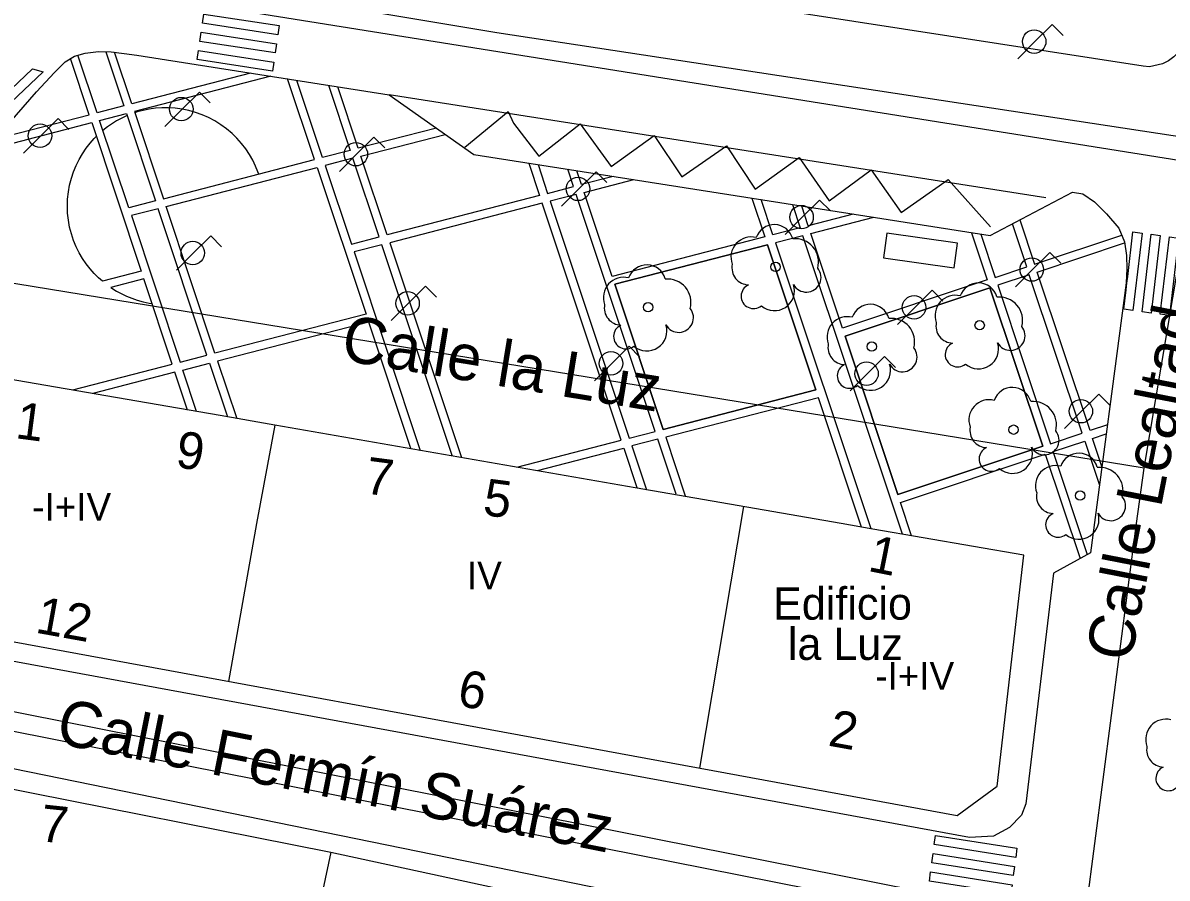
# Model space of a CAD drawing. Extents: x 282771 to 285132, y 4823109 to 4825496.
# Drawn here: x 283286.8 to 283348.9, y 4824276.3 to 4824322.8 of the extents above; entities that cross this region are included whole.
import ezdxf

# ---------------------------------------------------------------- set-up
doc = ezdxf.new("R2010")
doc.units = 0
for name, color, linetype in [('ACERA-BORDILLO', 7, 'Continuous'), ('ACERA-INTERIOR', 7, 'Continuous'), ('ARBOL', 7, 'Continuous'), ('CALLE-EJE', 7, 'Continuous'), ('CALLE-TEXTO', 7, 'Continuous'), ('CARGA_DESCARGA', 7, 'Continuous'), ('EDIFICIO', 7, 'Continuous'), ('FAROLA', 7, 'Continuous'), ('MARQUESINA-BUS', 7, 'Continuous'), ('MEDIANERA', 7, 'Continuous'), ('NUM-LOCAL', 7, 'Continuous'), ('NUM-PORTAL', 7, 'Continuous'), ('NUM-VADO', 7, 'Continuous'), ('PASO-PEATONES', 7, 'Continuous'), ('SENAL-VIARIA', 7, 'Continuous'), ('TXT-ALTURA-EDIFICIO', 7, 'Continuous'), ('TXT-EDIFICIOS', 7, 'Continuous'), ('ZONA-VERDE', 7, 'Continuous')]:
    doc.layers.add(name, color=color, linetype=linetype)

msp = doc.modelspace()

# ---------------------------------------------------------------- linework, layer by layer
at = {"layer": 'ACERA-BORDILLO'}
for points in [[(283349.746, 4824322.101), (283349.736, 4824321.461), (283349.536, 4824321.161), (283349.286, 4824320.901), (283348.996, 4824320.681), (283348.666, 4824320.521), (283347.966, 4824320.371), (283347.606, 4824320.391), (283290.135, 4824329.295), (283289.659, 4824329.558), (283289.22, 4824329.887), (283288.83, 4824330.273), (283288.499, 4824330.705), (283288.234, 4824331.168), (283288.037, 4824331.649), (283277.086, 4824364.4), (283262.927, 4824404.49), (283250.567, 4824440.94), (283249.217, 4824444.59), (283248.727, 4824447.34), (283248.597, 4824452.73), (283250.097, 4824452.73)], [(283267.557, 4824296.101), (283287.495, 4824319.005), (283288.465, 4824320.052), (283289.052, 4824320.627), (283289.558, 4824320.949), (283290.133, 4824321.099), (283290.857, 4824321.191), (283291.547, 4824321.179), (283292.26, 4824321.087), (283292.948, 4824320.993), (283306.654, 4824318.84), (283311.246, 4824315.601), (283339.306, 4824311.191), (283343.775, 4824313.555), (283344.338, 4824313.455), (283344.962, 4824313.032), (283345.626, 4824312.368), (283346.29, 4824311.603), (283346.592, 4824310.858), (283346.711, 4824310.114), (283346.733, 4824309.388), (283346.692, 4824308.624)], [(283346.692, 4824308.624), (283344.755, 4824293.951), (283342.736, 4824292.846), (283341.247, 4824280.325), (283341.005, 4824279.701), (283340.361, 4824279.037), (283339.476, 4824278.554), (283338.188, 4824278.493), (283268.847, 4824291.251)], [(283338.621, 4824271.52), (283279.476, 4824283.601), (283261.352, 4824287.285), (283261.063, 4824287.272), (283260.772, 4824287.232), (283260.484, 4824287.163), (283260.203, 4824287.066), (283259.933, 4824286.942), (283259.677, 4824286.792), (283259.439, 4824286.621), (283259.222, 4824286.43), (283253.436, 4824279.715), (283253.345, 4824279.549), (283253.177, 4824279.201), (283253.038, 4824278.827), (283252.933, 4824278.431), (283252.845, 4824277.804), (283252.867, 4824277.153), (283252.982, 4824276.505), (283253.12, 4824276.086)]]:
    msp.add_lwpolyline(points, dxfattribs=at)
at = {"layer": 'ACERA-INTERIOR'}
for points in [[(283291.255, 4824321.184), (283292.234, 4824318.245), (283290.782, 4824317.87), (283289.74, 4824320.997)], [(283299.111, 4824320.025), (283292.671, 4824318.358), (283291.739, 4824321.154)], [(283285.263, 4824316.442), (283290.35, 4824317.758), (283289.334, 4824320.807)], [(283300.229, 4824319.849), (283292.813, 4824317.931), (283294.392, 4824313.196), (283302.599, 4824315.32), (283301.137, 4824319.707)], [(283303.359, 4824319.358), (283304.538, 4824315.822), (283303.035, 4824315.433), (283301.637, 4824319.628)], [(283309.217, 4824317.032), (283304.974, 4824315.935), (283303.86, 4824319.279)], [(283299.565, 4824314.535), (283299.526, 4824314.651), (283299.396, 4824314.97), (283299.242, 4824315.287), (283299.064, 4824315.599), (283298.862, 4824315.904), (283298.636, 4824316.198), (283298.386, 4824316.479), (283298.115, 4824316.744), (283297.824, 4824316.992), (283297.513, 4824317.219), (283297.187, 4824317.423), (283296.846, 4824317.604), (283296.495, 4824317.759), (283296.134, 4824317.888), (283295.769, 4824317.99), (283295.401, 4824318.065), (283295.033, 4824318.114), (283294.668, 4824318.137), (283294.309, 4824318.135), (283293.958, 4824318.11), (283293.616, 4824318.063), (283293.285, 4824317.996), (283292.968, 4824317.911), (283292.836, 4824317.862)], [(283292.503, 4824312.707), (283290.925, 4824317.442), (283292.377, 4824317.818), (283293.955, 4824313.083), (283292.503, 4824312.707)], [(283292.412, 4824317.711), (283291.843, 4824317.423), (283291.344, 4824317.097), (283291.106, 4824316.899)], [(283284.741, 4824315.842), (283290.493, 4824317.33), (283293.181, 4824309.267), (283291.071, 4824308.721), (283290.858, 4824308.898), (283290.625, 4824309.13), (283290.402, 4824309.383), (283290.19, 4824309.655), (283289.993, 4824309.947), (283289.812, 4824310.257), (283289.649, 4824310.585), (283289.508, 4824310.928), (283289.389, 4824311.284), (283289.294, 4824311.652), (283289.226, 4824312.028), (283289.185, 4824312.41), (283289.171, 4824312.795), (283289.185, 4824313.18), (283289.226, 4824313.563), (283289.294, 4824313.939), (283289.389, 4824314.307), (283289.508, 4824314.663), (283289.649, 4824315.006), (283289.812, 4824315.333), (283289.993, 4824315.643), (283290.19, 4824315.935), (283290.402, 4824316.208), (283290.625, 4824316.46), (283290.744, 4824316.578)], [(283314.239, 4824315.131), (283314.824, 4824313.375), (283306.542, 4824311.232), (283305.117, 4824315.507), (283309.699, 4824316.692)], [(283304.603, 4824310.73), (283306.105, 4824311.119), (283304.68, 4824315.394), (283303.178, 4824315.005), (283304.603, 4824310.73)], [(283314.74, 4824315.052), (283315.261, 4824313.488), (283316.665, 4824313.852), (283316.35, 4824314.799)], [(283297.19, 4824304.802), (283294.534, 4824312.768), (283302.741, 4824314.892), (283305.397, 4824306.926), (283297.19, 4824304.802)], [(283318.823, 4824314.41), (283317.102, 4824313.965), (283316.85, 4824314.72)], [(283326.356, 4824313.226), (283327.059, 4824311.119), (283318.766, 4824308.973), (283317.245, 4824313.537), (283319.94, 4824314.235)], [(283319.694, 4824300.19), (283321.098, 4824300.553), (283316.808, 4824313.424), (283315.404, 4824313.061), (283319.694, 4824300.19)], [(283328.565, 4824312.879), (283328.985, 4824311.617), (283327.495, 4824311.232), (283326.857, 4824313.148)], [(283295.301, 4824304.313), (283296.753, 4824304.689), (283294.098, 4824312.655), (283292.646, 4824312.279), (283295.301, 4824304.313)], [(283313.584, 4824298.609), (283319.257, 4824300.077), (283314.967, 4824312.948), (283306.684, 4824310.804), (283310.575, 4824299.131)], [(283331.86, 4824312.361), (283329.422, 4824311.73), (283329.065, 4824312.8)], [(283338.286, 4824311.351), (283339.143, 4824308.782), (283331.279, 4824306.16), (283329.565, 4824311.302), (283332.978, 4824312.186)], [(283338.787, 4824311.273), (283339.57, 4824308.924), (283341.286, 4824309.496), (283340.509, 4824311.828)], [(283340.912, 4824312.041), (283341.713, 4824309.638), (283346.447, 4824311.216)], [(283310.066, 4824299.237), (283306.248, 4824310.691), (283304.746, 4824310.303), (283308.34, 4824299.52)], [(283321.535, 4824300.666), (283318.909, 4824308.545), (283327.201, 4824310.691), (283329.827, 4824302.812), (283321.535, 4824300.666)], [(283334.533, 4824294.975), (283329.128, 4824311.189), (283327.638, 4824310.804), (283332.815, 4824295.272)], [(283345.675, 4824300.917), (283344.726, 4824300.601), (283341.856, 4824309.211), (283346.602, 4824310.794)], [(283289.475, 4824302.806), (283294.869, 4824304.202), (283293.323, 4824308.839), (283291.527, 4824308.374), (283291.843, 4824308.167), (283292.375, 4824307.898), (283292.968, 4824307.68), (283293.285, 4824307.595), (283293.616, 4824307.527), (283293.768, 4824307.506)], [(283342.582, 4824299.886), (283344.299, 4824300.458), (283341.429, 4824309.069), (283339.712, 4824308.497), (283342.582, 4824299.886)], [(283334.291, 4824297.122), (283331.421, 4824305.733), (283339.285, 4824308.355), (283342.156, 4824299.744), (283334.291, 4824297.122)], [(283307.831, 4824299.622), (283305.539, 4824306.498), (283297.332, 4824304.374), (283298.373, 4824301.253)], [(283295.698, 4824301.716), (283295.012, 4824303.774), (283290.547, 4824302.618)], [(283296.195, 4824301.63), (283295.444, 4824303.885), (283296.896, 4824304.261), (283297.869, 4824301.341)], [(283332.312, 4824295.359), (283329.97, 4824302.384), (283321.678, 4824300.238), (283322.741, 4824297.049)], [(283322.237, 4824297.136), (283321.241, 4824300.125), (283319.837, 4824299.762), (283320.629, 4824297.385)], [(283344.595, 4824293.848), (283342.725, 4824299.459), (283344.441, 4824300.031), (283345.241, 4824297.632)], [(283345.375, 4824298.652), (283344.868, 4824300.174), (283345.609, 4824300.421)], [(283314.71, 4824298.435), (283319.4, 4824299.649), (283320.115, 4824297.502)], [(283335.036, 4824294.887), (283334.434, 4824296.696), (283342.298, 4824299.317), (283344.19, 4824293.642)]]:
    msp.add_lwpolyline(points, dxfattribs=at)
at = {"layer": 'ARBOL'}
for centre in [(283327.646, 4824309.491), (283320.716, 4824307.301), (283338.731, 4824306.324), (283332.866, 4824305.161), (283340.575, 4824300.648), (283344.188, 4824297.068)]:
    msp.add_circle(centre, 0.255, dxfattribs=at)
for centre, radius, start, end in [((283327.576, 4824310.751), 1.038, 15.64228, 161.38435), ((283326.316, 4824310.021), 1.097, 75.4318, 200.55608), ((283328.706, 4824309.751), 1.272, 345.03273, 95.79925), ((283320.646, 4824308.561), 1.038, 15.64228, 161.38435), ((283326.206, 4824309.451), 0.935, 168.59898, 268.13236), ((283329.316, 4824308.921), 0.797, 208.96246, 38.99103), ((283319.386, 4824307.831), 1.097, 75.4318, 200.55608), ((283321.776, 4824307.561), 1.272, 345.03273, 95.79925), ((283326.446, 4824307.901), 0.672, 113.73672, 309.4725), ((283327.586, 4824308.201), 1.086, 228.95447, 17.92796), ((283338.661, 4824307.584), 1.038, 15.64228, 161.38435), ((283337.401, 4824306.854), 1.097, 75.4318, 200.55608), ((283339.791, 4824306.584), 1.272, 345.03273, 95.79925), ((283319.276, 4824307.261), 0.935, 168.59898, 268.13236), ((283322.386, 4824306.731), 0.797, 208.96246, 38.99103), ((283332.796, 4824306.421), 1.038, 15.64228, 161.38435), ((283319.516, 4824305.711), 0.672, 113.73672, 309.4725), ((283320.656, 4824306.011), 1.086, 228.95447, 17.92796), ((283331.536, 4824305.691), 1.097, 75.4318, 200.55608), ((283333.926, 4824305.421), 1.272, 345.03273, 95.79925), ((283337.291, 4824306.284), 0.935, 168.59898, 268.13236), ((283340.401, 4824305.754), 0.797, 208.96246, 38.99103), ((283331.426, 4824305.121), 0.935, 168.59898, 268.13236), ((283334.536, 4824304.591), 0.797, 208.96246, 38.99103), ((283337.531, 4824304.734), 0.672, 113.73672, 309.4725), ((283338.671, 4824305.034), 1.086, 228.95447, 17.92796), ((283331.666, 4824303.571), 0.672, 113.73672, 309.4725), ((283332.806, 4824303.871), 1.086, 228.95447, 17.92796), ((283340.505, 4824301.908), 1.038, 15.64228, 161.38435), ((283339.245, 4824301.178), 1.097, 75.4318, 200.55608), ((283341.635, 4824300.908), 1.272, 345.03273, 95.79925), ((283339.135, 4824300.608), 0.935, 168.59898, 268.13236), ((283342.245, 4824300.078), 0.797, 208.96246, 38.99103), ((283339.375, 4824299.058), 0.672, 113.73672, 309.4725), ((283340.515, 4824299.358), 1.086, 228.95447, 17.92796), ((283344.118, 4824298.328), 1.038, 15.64228, 161.38435), ((283342.858, 4824297.598), 1.097, 75.4318, 200.55608), ((283345.248, 4824297.328), 1.272, 345.03273, 95.79925), ((283342.748, 4824297.028), 0.935, 168.59898, 268.13236), ((283345.858, 4824296.498), 0.797, 208.96246, 38.99103), ((283342.988, 4824295.478), 0.672, 113.73672, 309.4725), ((283344.128, 4824295.778), 1.086, 228.95447, 17.92796), ((283348.846, 4824283.821), 1.097, 75.4318, 200.55608), ((283348.736, 4824283.251), 0.935, 168.59898, 268.13236), ((283348.976, 4824281.701), 0.672, 113.73672, 309.4725)]:
    msp.add_arc(centre, radius, start, end, dxfattribs=at)
at = {"layer": 'CALLE-EJE'}
for points in [[(283350.456, 4824315.121), (283285.296, 4824325.541)], [(283347.666, 4824298.561), (283350.456, 4824315.121)], [(283347.666, 4824298.561), (283275.386, 4824310.371)], [(283344.536, 4824274.691), (283347.256, 4824295.551), (283347.666, 4824298.561)], [(283258.727, 4824290.791), (283335.304, 4824275.607), (283344.536, 4824274.691)]]:
    msp.add_lwpolyline(points, dxfattribs=at)
at = {"layer": 'CARGA_DESCARGA'}
msp.add_lwpolyline([(283310.761, 4824316.001), (283313.12, 4824317.939), (283313.402, 4824317.305), (283314.775, 4824315.508), (283317.029, 4824317.269), (283318.719, 4824314.944), (283321.043, 4824316.635), (283322.557, 4824314.381), (283324.987, 4824316.072), (283326.536, 4824313.711), (283328.93, 4824315.437), (283330.55, 4824313.077), (283332.839, 4824314.768), (283334.459, 4824312.443), (283337.029, 4824314.24), (283339.318, 4824311.668)], dxfattribs=at)
at = {"layer": 'EDIFICIO'}
for points in [[(283270.032, 4824292.103), (283337.508, 4824279.687), (283339.691, 4824281.272), (283341.136, 4824293.831), (283332.936, 4824295.251), (283331.206, 4824295.551), (283320.016, 4824297.491), (283300.446, 4824300.891), (283297.466, 4824301.411), (283291.266, 4824302.481), (283282.096, 4824304.071), (283277.366, 4824304.901), (283269.127, 4824295.551), (283268.777, 4824295.151), (283270.032, 4824292.103)], [(283255.677, 4824275.261), (283254.957, 4824279.211), (283260.857, 4824285.951), (283276.766, 4824282.921), (283285.186, 4824281.321), (283303.486, 4824277.701)], [(283303.486, 4824277.701), (283320.626, 4824273.981)]]:
    msp.add_lwpolyline(points, dxfattribs=at)
at = {"layer": 'FAROLA'}
for p, q in [((283342.673, 4824322.663), (283341.733, 4824321.733)), ((283343.263, 4824322.073), (283342.673, 4824322.663)), ((283341.733, 4824321.733), (283340.803, 4824320.793)), ((283296.341, 4824318.995), (283295.401, 4824318.065)), ((283296.931, 4824318.405), (283296.341, 4824318.995)), ((283295.401, 4824318.065), (283294.471, 4824317.125)), ((283288.666, 4824317.55), (283287.726, 4824316.62)), ((283289.256, 4824316.96), (283288.666, 4824317.55)), ((283287.726, 4824316.62), (283286.796, 4824315.68)), ((283305.823, 4824316.546), (283304.883, 4824315.616)), ((283306.413, 4824315.956), (283305.823, 4824316.546)), ((283304.883, 4824315.616), (283303.953, 4824314.676)), ((283317.891, 4824314.661), (283316.951, 4824313.731)), ((283318.481, 4824314.071), (283317.891, 4824314.661)), ((283316.951, 4824313.731), (283316.021, 4824312.791)), ((283330.036, 4824313.126), (283329.096, 4824312.196)), ((283330.626, 4824312.536), (283330.036, 4824313.126)), ((283329.096, 4824312.196), (283328.166, 4824311.256)), ((283296.963, 4824311.178), (283296.023, 4824310.248)), ((283297.553, 4824310.588), (283296.963, 4824311.178)), ((283296.023, 4824310.248), (283295.093, 4824309.308)), ((283342.543, 4824310.28), (283341.603, 4824309.35)), ((283343.133, 4824309.69), (283342.543, 4824310.28)), ((283341.603, 4824309.35), (283340.673, 4824308.41)), ((283308.632, 4824308.442), (283307.692, 4824307.512)), ((283309.222, 4824307.852), (283308.632, 4824308.442)), ((283336.146, 4824308.225), (283335.206, 4824307.295)), ((283336.735, 4824307.635), (283336.146, 4824308.225)), ((283307.692, 4824307.512), (283306.762, 4824306.572)), ((283335.206, 4824307.295), (283334.276, 4824306.355)), ((283319.683, 4824305.18), (283318.743, 4824304.25)), ((283320.273, 4824304.59), (283319.683, 4824305.18)), ((283333.565, 4824304.621), (283332.625, 4824303.691)), ((283334.155, 4824304.031), (283333.565, 4824304.621)), ((283318.743, 4824304.25), (283317.813, 4824303.31)), ((283332.625, 4824303.691), (283331.695, 4824302.751)), ((283345.208, 4824302.578), (283344.268, 4824301.648)), ((283345.798, 4824301.988), (283345.208, 4824302.578)), ((283344.268, 4824301.648), (283343.338, 4824300.708))]:
    msp.add_line(p, q, dxfattribs=at)
for centre in [(283341.693, 4824321.733), (283295.361, 4824318.065), (283287.686, 4824316.62), (283304.843, 4824315.616), (283316.911, 4824313.731), (283329.056, 4824312.196), (283295.983, 4824310.248), (283341.563, 4824309.35), (283307.652, 4824307.512), (283335.166, 4824307.295), (283318.703, 4824304.25), (283332.585, 4824303.691), (283344.228, 4824301.648)]:
    msp.add_circle(centre, 0.637, dxfattribs=at)
at = {"layer": 'MARQUESINA-BUS'}
msp.add_lwpolyline([(283337.534, 4824310.782), (283333.697, 4824311.321), (283333.508, 4824309.979), (283337.345, 4824309.439), (283337.534, 4824310.782)], dxfattribs=at)
at = {"layer": 'MEDIANERA'}
for points in [[(283300.446, 4824300.891), (283299.446, 4824295.551), (283297.919, 4824286.972)], [(283325.898, 4824296.471), (283323.509, 4824282.263)], [(283303.486, 4824277.701), (283300.996, 4824266.011)]]:
    msp.add_lwpolyline(points, dxfattribs=at)
at = {"layer": 'PASO-PEATONES'}
for points in [[(283296.581, 4824323.228), (283300.668, 4824322.601), (283300.596, 4824322.107), (283296.509, 4824322.733)], [(283296.436, 4824322.238), (283300.524, 4824321.612), (283300.452, 4824321.117), (283296.364, 4824321.743)], [(283296.292, 4824321.249), (283300.38, 4824320.622), (283300.308, 4824320.127), (283296.22, 4824320.754)], [(283284.374, 4824316.814), (283283.804, 4824316.964), (283287.282, 4824320.246), (283287.852, 4824320.096)], [(283346.773, 4824308.979), (283347.06, 4824311.401), (283347.556, 4824311.333), (283347.056, 4824307.121), (283346.56, 4824307.189), (283346.687, 4824308.255), (283346.729, 4824308.612)], [(283347.551, 4824307.053), (283348.051, 4824311.264), (283348.546, 4824311.196), (283348.047, 4824306.984)], [(283348.542, 4824306.916), (283349.042, 4824311.128), (283349.537, 4824311.06), (283349.037, 4824306.848)], [(283340.693, 4824277.408), (283336.264, 4824278.106), (283336.33, 4824278.602), (283340.759, 4824277.904)], [(283340.56, 4824276.417), (283336.131, 4824277.115), (283336.198, 4824277.611), (283340.626, 4824276.912)], [(283340.427, 4824275.425), (283335.998, 4824276.123), (283336.065, 4824276.619), (283340.494, 4824275.921)]]:
    msp.add_lwpolyline(points, close=True, dxfattribs=at)
at = {"layer": 'SENAL-VIARIA'}
for points in [[(283302.316, 4824327.268), (283301.859, 4824324.028), (283312.493, 4824322.231)], [(283312.493, 4824322.231), (283462.437, 4824299.386)], [(283342.326, 4824313.251), (283306.654, 4824318.84)], [(283267.486, 4824287.981), (283335.162, 4824274.572)]]:
    msp.add_lwpolyline(points, dxfattribs=at)
at = {"layer": 'ZONA-VERDE'}
for p, q in [((283327.201, 4824310.691), (283318.909, 4824308.545)), ((283329.827, 4824302.812), (283327.201, 4824310.691)), ((283318.909, 4824308.545), (283321.535, 4824300.666)), ((283339.285, 4824308.355), (283331.421, 4824305.733)), ((283342.156, 4824299.744), (283339.285, 4824308.355)), ((283331.421, 4824305.733), (283334.291, 4824297.122)), ((283321.535, 4824300.666), (283329.827, 4824302.812)), ((283334.291, 4824297.122), (283342.156, 4824299.744))]:
    msp.add_line(p, q, dxfattribs=at)

# ---------------------------------------------------------------- texts
at = {"layer": 'CALLE-TEXTO'}
for s, rotation, p in [('Calle Lealtad', 78.94036, (283346.934, 4824287.963)), ('Calle la Luz', 350.72037, (283303.971, 4824304.434)), ('Calle Fermín Suárez', 348.78478, (283288.472, 4824283.619))]:
    msp.add_text(s, height=2.5, rotation=rotation, dxfattribs=at).set_placement(p)
at = {"layer": 'NUM-LOCAL'}
for s, rotation, p in [('11', 352.59004, (283284.823, 4824300.384)), ('9', 352.59004, (283294.997, 4824298.609)), ('7', 352.59004, (283305.274, 4824297.193)), ('1', 348.75452, (283332.604, 4824292.981)), ('6', 349.75004, (283310.293, 4824285.666))]:
    msp.add_text(s, height=2, rotation=rotation, dxfattribs=at).set_placement(p)
at = {"layer": 'NUM-PORTAL'}
for s, rotation, p in [('5', 352.59004, (283311.692, 4824296.02)), ('12', 349.75004, (283287.377, 4824289.63)), ('2', 349.75004, (283330.444, 4824283.491))]:
    msp.add_text(s, height=2, rotation=rotation, dxfattribs=at).set_placement(p)
at = {"layer": 'NUM-VADO'}
msp.add_text('7', height=2, rotation=353.92754, dxfattribs=at).set_placement((283287.629, 4824278.3))
at = {"layer": 'TXT-ALTURA-EDIFICIO'}
for s, p in [('-I+IV', (283287.26, 4824295.711)), ('IV', (283310.877, 4824291.971)), ('-I+IV', (283333.056, 4824286.522))]:
    msp.add_text(s, height=1.5, rotation=0.00004, dxfattribs=at).set_placement(p)
at = {"layer": 'TXT-EDIFICIOS'}
for s, p in [('Edificio ', (283327.51, 4824290.326)), ('la Luz', (283328.311, 4824288.138))]:
    msp.add_text(s, height=1.75, rotation=0.00004, dxfattribs=at).set_placement(p)

doc.saveas('drawing.dxf')
